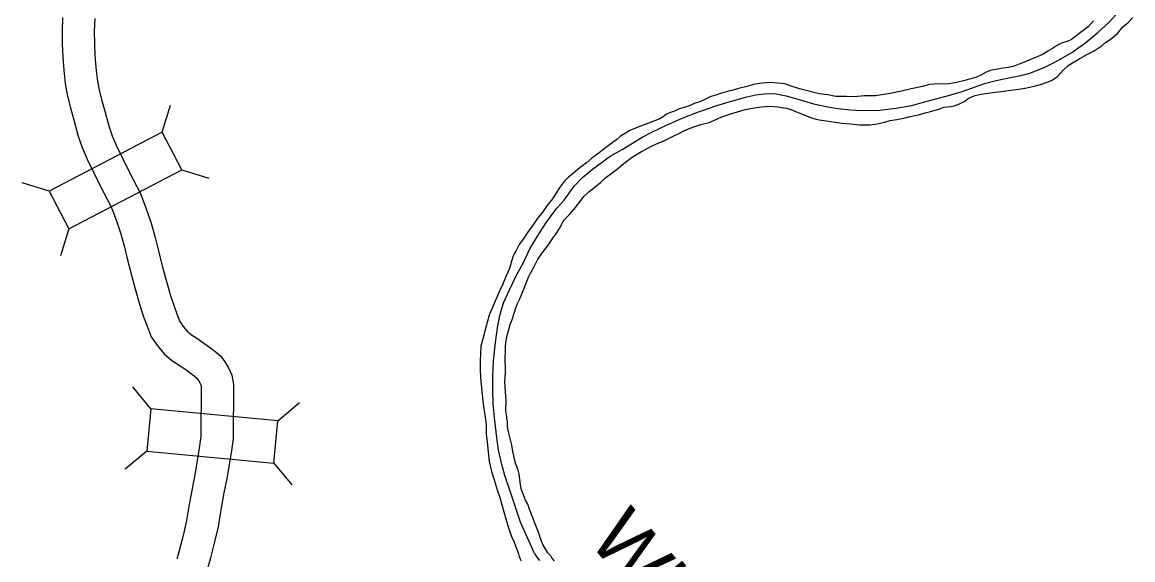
# Model space of a CAD drawing. Extents: x -939622 to -934222, y 1383701 to 1385301.
# Drawn here: x -936523.14 to -936492.08, y 1384949.43 to 1384964.45 of the extents above; entities that cross this region are included whole.
import ezdxf

# ---------------------------------------------------------------- set-up
doc = ezdxf.new("R2010")
doc.units = 0
for name, color, linetype in [('Level 10', 7, 'Continuous'), ('Level 2', 7, 'Continuous'), ('Level 20', 7, 'Continuous'), ('Level 9', 7, 'Continuous')]:
    doc.layers.add(name, color=color, linetype=linetype)

msp = doc.modelspace()

# ---------------------------------------------------------------- linework, layer by layer
at = {"layer": 'Level 10'}
for points in [[(-936522.008, 1384964.587), (-936522.024, 1384964.207), (-936522.018, 1384963.836), (-936522.004, 1384963.474), (-936521.977, 1384963.112), (-936521.933, 1384962.741), (-936521.881, 1384962.424), (-936521.792, 1384962.063), (-936521.699, 1384961.726), (-936521.58, 1384961.292), (-936521.461, 1384960.947), (-936521.321, 1384960.622), (-936520.948, 1384959.86), (-936520.658, 1384959.307), (-936520.586, 1384959.125), (-936520.485, 1384958.841), (-936520.393, 1384958.564), (-936520.287, 1384958.201), (-936520.192, 1384957.812), (-936520.085, 1384957.378), (-936519.984, 1384956.998), (-936519.859, 1384956.575), (-936519.742, 1384956.22), (-936519.646, 1384955.952), (-936519.529, 1384955.655), (-936519.347, 1384955.396), (-936519.165, 1384955.184), (-936518.951, 1384954.998), (-936518.752, 1384954.868), (-936518.565, 1384954.743), (-936518.402, 1384954.627), (-936518.326, 1384954.569), (-936518.258, 1384954.507), (-936518.219, 1384954.454), (-936518.171, 1384954.375), (-936518.147, 1384954.32), (-936518.134, 1384954.25), (-936518.14, 1384952.876), (-936518.186, 1384952.546), (-936518.297, 1384951.859), (-936518.38, 1384951.469), (-936518.479, 1384950.914), (-936518.543, 1384950.52), (-936518.641, 1384950.101), (-936518.741, 1384949.714), (-936518.814, 1384949.446)], [(-936521.108, 1384964.561), (-936521.123, 1384964.194), (-936521.119, 1384963.861), (-936521.105, 1384963.526), (-936521.081, 1384963.198), (-936521.042, 1384962.867), (-936520.998, 1384962.604), (-936520.921, 1384962.29), (-936520.832, 1384961.965), (-936520.72, 1384961.558), (-936520.621, 1384961.273), (-936520.503, 1384960.998), (-936520.145, 1384960.267), (-936519.84, 1384959.684), (-936519.743, 1384959.443), (-936519.633, 1384959.133), (-936519.533, 1384958.832), (-936519.417, 1384958.433), (-936519.318, 1384958.027), (-936519.213, 1384957.602), (-936519.117, 1384957.241), (-936519, 1384956.842), (-936518.891, 1384956.513), (-936518.803, 1384956.269), (-936518.731, 1384956.084), (-936518.636, 1384955.949), (-936518.525, 1384955.821), (-936518.406, 1384955.717), (-936518.255, 1384955.618), (-936518.055, 1384955.484), (-936517.869, 1384955.353), (-936517.748, 1384955.26), (-936517.587, 1384955.113), (-936517.47, 1384954.955), (-936517.372, 1384954.792), (-936517.28, 1384954.586), (-936517.234, 1384954.327), (-936517.24, 1384952.811), (-936517.297, 1384952.411), (-936517.412, 1384951.694), (-936517.497, 1384951.297), (-936517.592, 1384950.763), (-936517.659, 1384950.346), (-936517.767, 1384949.886), (-936517.871, 1384949.484), (-936517.945, 1384949.21)]]:
    msp.add_lwpolyline(points, dxfattribs=at)
at = {"layer": 'Level 2'}
for points in [[(-936508.813, 1384949.605), (-936509.2, 1384950.477), (-936509.504, 1384951.37), (-936509.643, 1384951.78), (-936509.724, 1384952.085), (-936509.818, 1384952.488), (-936509.868, 1384952.847), (-936509.925, 1384953.315), (-936509.964, 1384953.789), (-936509.976, 1384954.165), (-936509.978, 1384954.541), (-936509.959, 1384954.986), (-936509.903, 1384955.503), (-936509.844, 1384955.905), (-936509.777, 1384956.256), (-936509.674, 1384956.605), (-936509.511, 1384956.971), (-936509.322, 1384957.362), (-936509.112, 1384957.754), (-936508.94, 1384958.118), (-936508.73, 1384958.476), (-936508.472, 1384958.867), (-936508.183, 1384959.252), (-936507.983, 1384959.478), (-936507.698, 1384959.869), (-936507.469, 1384960.111), (-936507.188, 1384960.346), (-936506.692, 1384960.711), (-936506.343, 1384960.905), (-936505.798, 1384961.239), (-936505.515, 1384961.389), (-936505.122, 1384961.579), (-936504.701, 1384961.764), (-936504.229, 1384961.945), (-936503.715, 1384962.124), (-936503.302, 1384962.245), (-936502.87, 1384962.37), (-936502.62, 1384962.42), (-936502.387, 1384962.455), (-936502.096, 1384962.461), (-936501.778, 1384962.399), (-936501.378, 1384962.286), (-936501.008, 1384962.168), (-936500.604, 1384962.088), (-936500.326, 1384962.045), (-936499.961, 1384962.006), (-936499.658, 1384961.989), (-936499.151, 1384961.999), (-936498.705, 1384962.046), (-936498.269, 1384962.129), (-936497.73, 1384962.276), (-936497.334, 1384962.373), (-936496.911, 1384962.501), (-936496.534, 1384962.624), (-936496.228, 1384962.736), (-936495.898, 1384962.828), (-936495.543, 1384962.899), (-936495.17, 1384962.974), (-936494.958, 1384963.029), (-936494.555, 1384963.19), (-936494.221, 1384963.351), (-936493.787, 1384963.608), (-936493.394, 1384963.886), (-936493.051, 1384964.173), (-936492.751, 1384964.445), (-936492.428, 1384964.789)], [(-936508.813, 1384949.605), (-936509.2, 1384950.477), (-936509.504, 1384951.37), (-936509.643, 1384951.78), (-936509.724, 1384952.085), (-936509.818, 1384952.488), (-936509.868, 1384952.847), (-936509.925, 1384953.315), (-936509.964, 1384953.789), (-936509.976, 1384954.165), (-936509.978, 1384954.541), (-936509.959, 1384954.986), (-936509.903, 1384955.503), (-936509.844, 1384955.905), (-936509.777, 1384956.256), (-936509.674, 1384956.605), (-936509.511, 1384956.971), (-936509.322, 1384957.362), (-936509.112, 1384957.754), (-936508.94, 1384958.118), (-936508.73, 1384958.476), (-936508.472, 1384958.867), (-936508.183, 1384959.252), (-936507.983, 1384959.478), (-936507.698, 1384959.869), (-936507.469, 1384960.111), (-936507.188, 1384960.346), (-936506.692, 1384960.711), (-936506.343, 1384960.905), (-936505.798, 1384961.239), (-936505.515, 1384961.389), (-936505.122, 1384961.579), (-936504.701, 1384961.764), (-936504.229, 1384961.945), (-936503.715, 1384962.124), (-936503.302, 1384962.245), (-936502.87, 1384962.37), (-936502.62, 1384962.42), (-936502.387, 1384962.455), (-936502.096, 1384962.461), (-936501.778, 1384962.399), (-936501.378, 1384962.286), (-936501.008, 1384962.168), (-936500.604, 1384962.088), (-936500.326, 1384962.045), (-936499.961, 1384962.006), (-936499.658, 1384961.989), (-936499.151, 1384961.999), (-936498.705, 1384962.046), (-936498.269, 1384962.129), (-936497.73, 1384962.276), (-936497.334, 1384962.373), (-936496.911, 1384962.501), (-936496.534, 1384962.624), (-936496.228, 1384962.736), (-936495.898, 1384962.828), (-936495.543, 1384962.899), (-936495.17, 1384962.974), (-936494.958, 1384963.029), (-936494.555, 1384963.19), (-936494.221, 1384963.351), (-936493.787, 1384963.608), (-936493.394, 1384963.886), (-936493.051, 1384964.173), (-936492.751, 1384964.445), (-936492.428, 1384964.789)], [(-936508.813, 1384949.605), (-936508.745, 1384949.496), (-936508.676, 1384949.404)], [(-936508.813, 1384949.605), (-936508.745, 1384949.496), (-936508.676, 1384949.404)]]:
    msp.add_lwpolyline(points, dxfattribs=at)
at = {"layer": 'Level 20'}
for p, q in [((-936519.224, 1384961.381), (-936518.987, 1384962.137)), ((-936518.674, 1384960.329), (-936517.918, 1384960.092)), ((-936522.383, 1384959.73), (-936523.139, 1384959.967)), ((-936521.832, 1384958.677), (-936522.069, 1384957.922)), ((-936519.54, 1384953.649), (-936520.045, 1384954.259)), ((-936515.992, 1384953.313), (-936515.382, 1384953.818)), ((-936519.652, 1384952.466), (-936520.262, 1384951.961)), ((-936516.104, 1384952.13), (-936515.599, 1384951.52))]:
    msp.add_line(p, q, dxfattribs=at)
for points in [[(-936521.832, 1384958.677), (-936518.674, 1384960.329), (-936519.224, 1384961.381), (-936522.383, 1384959.73)], [(-936519.652, 1384952.466), (-936516.104, 1384952.13), (-936515.992, 1384953.313), (-936519.54, 1384953.649)]]:
    msp.add_lwpolyline(points, close=True, dxfattribs=at)
at = {"layer": 'Level 9'}
for points in [[(-936493.178, 1384964.488), (-936493.326, 1384964.324), (-936493.502, 1384964.192), (-936493.67, 1384964.066), (-936493.79, 1384963.966), (-936493.911, 1384963.917), (-936494.054, 1384963.873), (-936494.184, 1384963.812), (-936494.322, 1384963.714), (-936494.458, 1384963.641), (-936494.608, 1384963.549), (-936494.815, 1384963.455), (-936494.985, 1384963.395), (-936495.136, 1384963.327), (-936495.284, 1384963.269), (-936495.424, 1384963.219), (-936495.558, 1384963.188), (-936495.704, 1384963.165), (-936495.863, 1384963.142), (-936496.056, 1384963.102), (-936496.181, 1384963.059), (-936496.326, 1384962.971), (-936496.453, 1384962.915), (-936496.78, 1384962.821), (-936497.007, 1384962.768), (-936497.213, 1384962.732), (-936497.369, 1384962.718), (-936497.522, 1384962.728), (-936497.762, 1384962.711), (-936497.961, 1384962.656), (-936498.274, 1384962.592), (-936498.549, 1384962.526), (-936498.868, 1384962.462), (-936499.271, 1384962.398), (-936499.583, 1384962.391), (-936499.874, 1384962.37), (-936500.096, 1384962.375), (-936500.381, 1384962.378), (-936500.605, 1384962.425), (-936500.846, 1384962.453), (-936501.403, 1384962.592), (-936501.634, 1384962.666), (-936501.81, 1384962.729), (-936502.012, 1384962.753), (-936502.213, 1384962.77), (-936502.432, 1384962.751), (-936502.65, 1384962.717), (-936502.909, 1384962.643), (-936503.106, 1384962.6), (-936503.257, 1384962.556), (-936503.377, 1384962.523), (-936503.585, 1384962.468), (-936503.743, 1384962.418), (-936503.882, 1384962.377), (-936504.027, 1384962.303), (-936504.187, 1384962.226), (-936504.321, 1384962.186), (-936504.484, 1384962.111), (-936504.627, 1384962.073), (-936504.763, 1384962.03), (-936504.893, 1384961.963), (-936505.006, 1384961.929), (-936505.122, 1384961.88), (-936505.213, 1384961.805), (-936505.31, 1384961.754), (-936505.942, 1384961.511), (-936506.144, 1384961.429), (-936506.297, 1384961.337), (-936506.406, 1384961.267), (-936506.505, 1384961.177)], [(-936493.178, 1384964.488), (-936493.326, 1384964.324), (-936493.502, 1384964.192), (-936493.67, 1384964.066), (-936493.79, 1384963.966), (-936493.911, 1384963.917), (-936494.054, 1384963.873), (-936494.184, 1384963.812), (-936494.322, 1384963.714), (-936494.458, 1384963.641), (-936494.608, 1384963.549), (-936494.815, 1384963.455), (-936494.985, 1384963.395), (-936495.136, 1384963.327), (-936495.284, 1384963.269), (-936495.424, 1384963.219), (-936495.558, 1384963.188), (-936495.704, 1384963.165), (-936495.863, 1384963.142), (-936496.056, 1384963.102), (-936496.181, 1384963.059), (-936496.326, 1384962.971), (-936496.453, 1384962.915), (-936496.78, 1384962.821), (-936497.007, 1384962.768), (-936497.213, 1384962.732), (-936497.369, 1384962.718), (-936497.522, 1384962.728), (-936497.762, 1384962.711), (-936497.961, 1384962.656), (-936498.274, 1384962.592), (-936498.549, 1384962.526), (-936498.868, 1384962.462), (-936499.271, 1384962.398), (-936499.583, 1384962.391), (-936499.874, 1384962.37), (-936500.096, 1384962.375), (-936500.381, 1384962.378), (-936500.605, 1384962.425), (-936500.846, 1384962.453), (-936501.403, 1384962.592), (-936501.634, 1384962.666), (-936501.81, 1384962.729), (-936502.012, 1384962.753), (-936502.213, 1384962.77), (-936502.432, 1384962.751), (-936502.65, 1384962.717), (-936502.909, 1384962.643), (-936503.106, 1384962.6), (-936503.257, 1384962.556), (-936503.377, 1384962.523), (-936503.585, 1384962.468), (-936503.743, 1384962.418), (-936503.882, 1384962.377), (-936504.027, 1384962.303), (-936504.187, 1384962.226), (-936504.321, 1384962.186), (-936504.484, 1384962.111), (-936504.627, 1384962.073), (-936504.763, 1384962.03), (-936504.893, 1384961.963), (-936505.006, 1384961.929), (-936505.122, 1384961.88), (-936505.213, 1384961.805), (-936505.31, 1384961.754), (-936505.942, 1384961.511), (-936506.144, 1384961.429), (-936506.297, 1384961.337), (-936506.406, 1384961.267), (-936506.505, 1384961.177)], [(-936502.922, 1384962.014), (-936502.659, 1384962.061), (-936502.459, 1384962.092), (-936502.24, 1384962.102), (-936502.009, 1384962.088), (-936501.915, 1384962.073), (-936501.767, 1384962.047), (-936501.616, 1384962.007), (-936501.488, 1384961.951), (-936501.348, 1384961.892), (-936501.208, 1384961.834), (-936501.09, 1384961.786), (-936500.974, 1384961.748), (-936500.847, 1384961.725), (-936500.642, 1384961.692), (-936500.407, 1384961.661), (-936500.205, 1384961.631), (-936499.976, 1384961.611), (-936499.726, 1384961.586), (-936499.438, 1384961.589), (-936499.232, 1384961.617), (-936499.017, 1384961.663), (-936498.865, 1384961.704), (-936498.683, 1384961.737), (-936498.486, 1384961.773), (-936498.301, 1384961.815), (-936498.075, 1384961.868), (-936497.884, 1384961.922), (-936497.696, 1384961.967), (-936497.479, 1384962.031), (-936497.354, 1384962.074), (-936497.181, 1384962.101), (-936497.068, 1384962.119), (-936496.946, 1384962.162), (-936496.798, 1384962.239), (-936496.66, 1384962.337), (-936496.488, 1384962.4), (-936496.321, 1384962.444), (-936496.199, 1384962.463), (-936495.992, 1384962.485), (-936495.762, 1384962.516), (-936495.502, 1384962.549), (-936495.266, 1384962.583), (-936495.042, 1384962.62), (-936494.8, 1384962.676), (-936494.592, 1384962.734), (-936494.354, 1384962.82), (-936494.181, 1384962.934), (-936494.027, 1384963.11), (-936493.884, 1384963.247), (-936493.722, 1384963.343), (-936493.557, 1384963.441), (-936493.362, 1384963.547), (-936493.164, 1384963.649), (-936492.935, 1384963.804), (-936492.868, 1384963.866), (-936492.712, 1384963.97), (-936492.504, 1384964.14), (-936492.354, 1384964.328), (-936492.21, 1384964.444), (-936492.08, 1384964.589)], [(-936502.922, 1384962.014), (-936502.659, 1384962.061), (-936502.459, 1384962.092), (-936502.24, 1384962.102), (-936502.009, 1384962.088), (-936501.915, 1384962.073), (-936501.767, 1384962.047), (-936501.616, 1384962.007), (-936501.488, 1384961.951), (-936501.348, 1384961.892), (-936501.208, 1384961.834), (-936501.09, 1384961.786), (-936500.974, 1384961.748), (-936500.847, 1384961.725), (-936500.642, 1384961.692), (-936500.407, 1384961.661), (-936500.205, 1384961.631), (-936499.976, 1384961.611), (-936499.726, 1384961.586), (-936499.438, 1384961.589), (-936499.232, 1384961.617), (-936499.017, 1384961.663), (-936498.865, 1384961.704), (-936498.683, 1384961.737), (-936498.486, 1384961.773), (-936498.301, 1384961.815), (-936498.075, 1384961.868), (-936497.884, 1384961.922), (-936497.696, 1384961.967), (-936497.479, 1384962.031), (-936497.354, 1384962.074), (-936497.181, 1384962.101), (-936497.068, 1384962.119), (-936496.946, 1384962.162), (-936496.798, 1384962.239), (-936496.66, 1384962.337), (-936496.488, 1384962.4), (-936496.321, 1384962.444), (-936496.199, 1384962.463), (-936495.992, 1384962.485), (-936495.762, 1384962.516), (-936495.502, 1384962.549), (-936495.266, 1384962.583), (-936495.042, 1384962.62), (-936494.8, 1384962.676), (-936494.592, 1384962.734), (-936494.354, 1384962.82), (-936494.181, 1384962.934), (-936494.027, 1384963.11), (-936493.884, 1384963.247), (-936493.722, 1384963.343), (-936493.557, 1384963.441), (-936493.362, 1384963.547), (-936493.164, 1384963.649), (-936492.935, 1384963.804), (-936492.868, 1384963.866), (-936492.712, 1384963.97), (-936492.504, 1384964.14), (-936492.354, 1384964.328), (-936492.21, 1384964.444), (-936492.08, 1384964.589)], [(-936508.439, 1384949.621), (-936508.583, 1384949.853), (-936508.593, 1384949.9), (-936508.642, 1384950.022), (-936508.685, 1384950.141), (-936508.741, 1384950.293), (-936508.806, 1384950.45), (-936508.851, 1384950.575), (-936508.9, 1384950.688), (-936508.963, 1384950.869), (-936509.002, 1384950.979), (-936509.06, 1384951.095), (-936509.109, 1384951.211), (-936509.148, 1384951.318), (-936509.171, 1384951.377), (-936509.205, 1384951.521), (-936509.225, 1384951.682), (-936509.239, 1384951.817), (-936509.266, 1384951.934), (-936509.312, 1384952.05), (-936509.351, 1384952.154), (-936509.393, 1384952.333), (-936509.421, 1384952.452), (-936509.45, 1384952.629), (-936509.489, 1384952.82), (-936509.527, 1384952.966), (-936509.555, 1384953.089), (-936509.564, 1384953.182), (-936509.57, 1384953.296), (-936509.582, 1384953.38), (-936509.589, 1384953.422), (-936509.612, 1384953.586), (-936509.609, 1384953.662), (-936509.6, 1384953.782), (-936509.603, 1384953.879), (-936509.613, 1384953.996), (-936509.62, 1384954.107), (-936509.631, 1384954.281), (-936509.638, 1384954.404), (-936509.63, 1384954.534), (-936509.625, 1384954.648), (-936509.627, 1384954.82), (-936509.634, 1384954.961), (-936509.629, 1384955.084), (-936509.623, 1384955.265), (-936509.618, 1384955.394), (-936509.608, 1384955.56), (-936509.579, 1384955.694), (-936509.535, 1384955.83), (-936509.49, 1384956.006), (-936509.44, 1384956.143), (-936509.38, 1384956.32), (-936509.341, 1384956.444), (-936509.283, 1384956.594), (-936509.221, 1384956.722), (-936509.168, 1384956.859), (-936509.121, 1384956.975), (-936509.04, 1384957.188), (-936508.976, 1384957.325), (-936508.919, 1384957.442), (-936508.82, 1384957.628), (-936508.727, 1384957.806), (-936508.603, 1384957.984), (-936508.511, 1384958.107), (-936508.407, 1384958.252), (-936508.295, 1384958.415), (-936508.212, 1384958.532), (-936508.114, 1384958.683), (-936507.99, 1384958.915), (-936507.841, 1384959.067), (-936507.708, 1384959.219), (-936507.575, 1384959.398), (-936507.419, 1384959.586), (-936507.291, 1384959.714), (-936507.124, 1384959.843), (-936506.966, 1384959.971), (-936506.82, 1384960.114), (-936506.641, 1384960.246), (-936506.486, 1384960.359), (-936506.363, 1384960.463), (-936506.231, 1384960.569), (-936506.111, 1384960.66), (-936505.963, 1384960.755), (-936505.816, 1384960.841), (-936505.642, 1384960.931), (-936505.518, 1384960.995), (-936505.331, 1384961.079), (-936505.21, 1384961.131), (-936505.068, 1384961.205), (-936504.914, 1384961.279), (-936504.796, 1384961.334), (-936504.636, 1384961.417), (-936504.509, 1384961.476), (-936504.36, 1384961.525), (-936504.164, 1384961.595), (-936503.926, 1384961.654), (-936503.775, 1384961.716), (-936503.57, 1384961.812), (-936503.321, 1384961.89), (-936503.136, 1384961.95), (-936502.922, 1384962.014)], [(-936508.439, 1384949.621), (-936508.583, 1384949.853), (-936508.593, 1384949.9), (-936508.642, 1384950.022), (-936508.685, 1384950.141), (-936508.741, 1384950.293), (-936508.806, 1384950.45), (-936508.851, 1384950.575), (-936508.9, 1384950.688), (-936508.963, 1384950.869), (-936509.002, 1384950.979), (-936509.06, 1384951.095), (-936509.109, 1384951.211), (-936509.148, 1384951.318), (-936509.171, 1384951.377), (-936509.205, 1384951.521), (-936509.225, 1384951.682), (-936509.239, 1384951.817), (-936509.266, 1384951.934), (-936509.312, 1384952.05), (-936509.351, 1384952.154), (-936509.393, 1384952.333), (-936509.421, 1384952.452), (-936509.45, 1384952.629), (-936509.489, 1384952.82), (-936509.527, 1384952.966), (-936509.555, 1384953.089), (-936509.564, 1384953.182), (-936509.57, 1384953.296), (-936509.582, 1384953.38), (-936509.589, 1384953.422), (-936509.612, 1384953.586), (-936509.609, 1384953.662), (-936509.6, 1384953.782), (-936509.603, 1384953.879), (-936509.613, 1384953.996), (-936509.62, 1384954.107), (-936509.631, 1384954.281), (-936509.638, 1384954.404), (-936509.63, 1384954.534), (-936509.625, 1384954.648), (-936509.627, 1384954.82), (-936509.634, 1384954.961), (-936509.629, 1384955.084), (-936509.623, 1384955.265), (-936509.618, 1384955.394), (-936509.608, 1384955.56), (-936509.579, 1384955.694), (-936509.535, 1384955.83), (-936509.49, 1384956.006), (-936509.44, 1384956.143), (-936509.38, 1384956.32), (-936509.341, 1384956.444), (-936509.283, 1384956.594), (-936509.221, 1384956.722), (-936509.168, 1384956.859), (-936509.121, 1384956.975), (-936509.04, 1384957.188), (-936508.976, 1384957.325), (-936508.919, 1384957.442), (-936508.82, 1384957.628), (-936508.727, 1384957.806), (-936508.603, 1384957.984), (-936508.511, 1384958.107), (-936508.407, 1384958.252), (-936508.295, 1384958.415), (-936508.212, 1384958.532), (-936508.114, 1384958.683), (-936507.99, 1384958.915), (-936507.841, 1384959.067), (-936507.708, 1384959.219), (-936507.575, 1384959.398), (-936507.419, 1384959.586), (-936507.291, 1384959.714), (-936507.124, 1384959.843), (-936506.966, 1384959.971), (-936506.82, 1384960.114), (-936506.641, 1384960.246), (-936506.486, 1384960.359), (-936506.363, 1384960.463), (-936506.231, 1384960.569), (-936506.111, 1384960.66), (-936505.963, 1384960.755), (-936505.816, 1384960.841), (-936505.642, 1384960.931), (-936505.518, 1384960.995), (-936505.331, 1384961.079), (-936505.21, 1384961.131), (-936505.068, 1384961.205), (-936504.914, 1384961.279), (-936504.796, 1384961.334), (-936504.636, 1384961.417), (-936504.509, 1384961.476), (-936504.36, 1384961.525), (-936504.164, 1384961.595), (-936503.926, 1384961.654), (-936503.775, 1384961.716), (-936503.57, 1384961.812), (-936503.321, 1384961.89), (-936503.136, 1384961.95), (-936502.922, 1384962.014)], [(-936506.505, 1384961.177), (-936506.684, 1384961.042), (-936506.863, 1384960.913), (-936507.007, 1384960.806), (-936507.206, 1384960.649), (-936507.364, 1384960.509), (-936507.537, 1384960.389), (-936507.727, 1384960.223), (-936507.862, 1384960.117), (-936507.99, 1384959.995), (-936508.1, 1384959.838), (-936508.197, 1384959.697), (-936508.306, 1384959.519), (-936508.465, 1384959.318), (-936508.583, 1384959.152), (-936508.738, 1384958.952), (-936508.853, 1384958.785), (-936509.006, 1384958.576), (-936509.132, 1384958.391), (-936509.238, 1384958.235), (-936509.335, 1384958.057), (-936509.406, 1384957.919), (-936509.45, 1384957.798), (-936509.515, 1384957.57), (-936509.604, 1384957.359), (-936509.711, 1384957.115), (-936509.809, 1384956.896), (-936509.888, 1384956.722), (-936509.991, 1384956.463), (-936510.066, 1384956.292), (-936510.126, 1384956.094), (-936510.198, 1384955.812), (-936510.261, 1384955.6), (-936510.309, 1384955.399), (-936510.326, 1384955.182), (-936510.332, 1384954.987), (-936510.33, 1384954.731), (-936510.32, 1384954.527), (-936510.302, 1384954.317), (-936510.275, 1384954.053), (-936510.255, 1384953.864), (-936510.224, 1384953.642), (-936510.19, 1384953.418), (-936510.168, 1384953.196), (-936510.166, 1384952.949), (-936510.138, 1384952.718), (-936510.084, 1384952.169), (-936510.016, 1384951.892), (-936509.942, 1384951.656), (-936509.859, 1384951.385), (-936509.78, 1384951.165), (-936509.685, 1384950.828), (-936509.611, 1384950.566), (-936509.543, 1384950.315), (-936509.454, 1384950.078), (-936509.38, 1384949.92), (-936509.261, 1384949.593)], [(-936506.505, 1384961.177), (-936506.684, 1384961.042), (-936506.863, 1384960.913), (-936507.007, 1384960.806), (-936507.206, 1384960.649), (-936507.364, 1384960.509), (-936507.537, 1384960.389), (-936507.727, 1384960.223), (-936507.862, 1384960.117), (-936507.99, 1384959.995), (-936508.1, 1384959.838), (-936508.197, 1384959.697), (-936508.306, 1384959.519), (-936508.465, 1384959.318), (-936508.583, 1384959.152), (-936508.738, 1384958.952), (-936508.853, 1384958.785), (-936509.006, 1384958.576), (-936509.132, 1384958.391), (-936509.238, 1384958.235), (-936509.335, 1384958.057), (-936509.406, 1384957.919), (-936509.45, 1384957.798), (-936509.515, 1384957.57), (-936509.604, 1384957.359), (-936509.711, 1384957.115), (-936509.809, 1384956.896), (-936509.888, 1384956.722), (-936509.991, 1384956.463), (-936510.066, 1384956.292), (-936510.126, 1384956.094), (-936510.198, 1384955.812), (-936510.261, 1384955.6), (-936510.309, 1384955.399), (-936510.326, 1384955.182), (-936510.332, 1384954.987), (-936510.33, 1384954.731), (-936510.32, 1384954.527), (-936510.302, 1384954.317), (-936510.275, 1384954.053), (-936510.255, 1384953.864), (-936510.224, 1384953.642), (-936510.19, 1384953.418), (-936510.168, 1384953.196), (-936510.166, 1384952.949), (-936510.138, 1384952.718), (-936510.084, 1384952.169), (-936510.016, 1384951.892), (-936509.942, 1384951.656), (-936509.859, 1384951.385), (-936509.78, 1384951.165), (-936509.685, 1384950.828), (-936509.611, 1384950.566), (-936509.543, 1384950.315), (-936509.454, 1384950.078), (-936509.38, 1384949.92), (-936509.261, 1384949.593)], [(-936509.261, 1384949.593), (-936509.238, 1384949.518), (-936509.215, 1384949.453), (-936509.186, 1384949.396)], [(-936509.261, 1384949.593), (-936509.238, 1384949.518), (-936509.215, 1384949.453), (-936509.186, 1384949.396)], [(-936508.439, 1384949.621), (-936508.374, 1384949.551), (-936508.329, 1384949.471), (-936508.262, 1384949.397)], [(-936508.439, 1384949.621), (-936508.374, 1384949.551), (-936508.329, 1384949.471), (-936508.262, 1384949.397)]]:
    msp.add_lwpolyline(points, dxfattribs=at)

# ---------------------------------------------------------------- texts
msp.add_text('White', height=1.584, rotation=310, dxfattribs=at).set_placement((-936507.341, 1384949.97))

doc.saveas('drawing.dxf')
